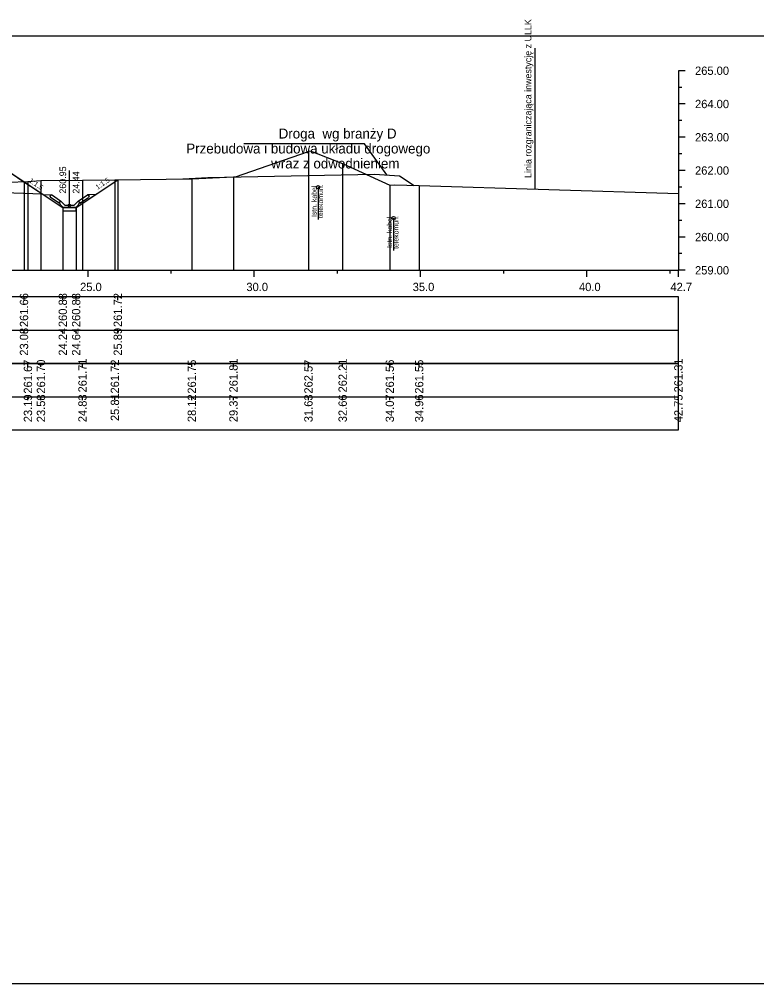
# Model space of a CAD drawing. Extents: x 6516023 to 6560129, y 5513077 to 5529206.
# Drawn here: x 6519436.15 to 6519458.32, y 5514518.16 to 5514547.15 of the extents above; entities that cross this region are included whole.
import ezdxf

# ---------------------------------------------------------------- set-up
doc = ezdxf.new("R2010")
doc.units = 0
for name, color, linetype in [('IR_default', 7, 'Continuous'), ('TOR_PRZEK_P-inne branze', 7, 'Continuous'), ('TOR_PRZEK_P-kable', 7, 'Continuous'), ('TOR_PRZEK_P-odwodnienie', 7, 'Continuous'), ('TOR_PRZEK_P-opisy', 7, 'Continuous'), ('TOR_PRZEK_P-schodkowanie+wymiana', 7, 'Continuous'), ('TOR_PRZEK_P-tabelka istniejace', 7, 'Continuous'), ('TOR_PRZEK_P-tabelka projektowane', 7, 'Continuous'), ('TOR_PRZEK_P-teren istniejacy', 7, 'Continuous'), ('TOR_PRZEK_P-uklad odniesienia', 7, 'Continuous'), ('TOR_PRZEK_P-warstwa ochronna II', 7, 'Continuous'), ('TOR_PS_T-granica PKP-projektowana', 7, 'Continuous'), ('TOR_RAMKI-ramka+tabelka 1', 7, 'Continuous')]:
    doc.layers.add(name, color=color, linetype=linetype)

msp = doc.modelspace()

# ---------------------------------------------------------------- linework, layer by layer
at = {"layer": 'IR_default'}
msp.add_lwpolyline([(6519435.868, 5514542.548), (6519436.287, 5514542.269), (6519436.287, 5514542.269), (6519436.717, 5514541.982), (6519436.718, 5514541.982), (6519437.455, 5514541.491), (6519437.593, 5514541.491), (6519437.855, 5514541.491), (6519438.056, 5514541.625), (6519438.44, 5514541.881), (6519438.533, 5514541.942), (6519439.107, 5514542.325)], dxfattribs=at)
at = {"layer": 'TOR_PRZEK_P-inne branze'}
for p, q in [((6519446.524, 5514543.407), (6519442.9, 5514543.407)), ((6519447.2, 5514542.473), (6519446.524, 5514543.407))]:
    msp.add_line(p, q, dxfattribs=at)
msp.add_lwpolyline([(6519441.061, 5514542.349), (6519441.064, 5514542.351), (6519441.815, 5514542.396), (6519444.32, 5514542.446), (6519446.825, 5514542.496), (6519447.576, 5514542.45), (6519448.014, 5514542.159)], dxfattribs=at)
at = {"layer": 'TOR_PRZEK_P-kable'}
for p, q in [((6519445.129, 5514542.103), (6519445.129, 5514541.129)), ((6519447.398, 5514541.175), (6519447.398, 5514540.201))]:
    msp.add_line(p, q, dxfattribs=at)
for centre in [(6519445.129, 5514542.103), (6519447.398, 5514541.175)]:
    msp.add_circle(centre, 0.05, dxfattribs=at)
at = {"layer": 'TOR_PRZEK_P-odwodnienie'}
for p, q in [((6519437.655, 5514541.561), (6519437.655, 5514542.605)), ((6519437.346, 5514541.62), (6519437.085, 5514541.794)), ((6519437.39, 5514541.686), (6519437.11, 5514541.873)), ((6519437.357, 5514541.636), (6519437.346, 5514541.62)), ((6519437.348, 5514541.656), (6519437.395, 5514541.68)), ((6519437.39, 5514541.686), (6519437.382, 5514541.674)), ((6519437.515, 5514541.561), (6519437.395, 5514541.68)), ((6519437.795, 5514541.561), (6519437.915, 5514541.68)), ((6519437.915, 5514541.68), (6519437.963, 5514541.656)), ((6519437.92, 5514541.686), (6519438.2, 5514541.873)), ((6519437.92, 5514541.686), (6519437.928, 5514541.674)), ((6519437.953, 5514541.636), (6519437.964, 5514541.62)), ((6519437.964, 5514541.62), (6519438.225, 5514541.794)), ((6519437.465, 5514541.491), (6519437.845, 5514541.491)), ((6519437.515, 5514541.561), (6519437.795, 5514541.561))]:
    msp.add_line(p, q, dxfattribs=at)
for points in [[(6519436.864, 5514541.885), (6519437.11, 5514541.873)], [(6519438.447, 5514541.885), (6519438.2, 5514541.873)], [(6519437.06, 5514541.847), (6519437.11, 5514541.873)], [(6519437.06, 5514541.847), (6519437.085, 5514541.794)], [(6519437.382, 5514541.674), (6519437.347, 5514541.655)], [(6519437.347, 5514541.655), (6519437.357, 5514541.636)], [(6519437.395, 5514541.561), (6519437.348, 5514541.656)], [(6519437.915, 5514541.561), (6519437.963, 5514541.656)], [(6519437.928, 5514541.674), (6519437.963, 5514541.655)], [(6519437.963, 5514541.655), (6519437.953, 5514541.636)], [(6519438.25, 5514541.847), (6519438.2, 5514541.873)], [(6519438.25, 5514541.847), (6519438.225, 5514541.794)], [(6519437.465, 5514541.491), (6519437.395, 5514541.561)], [(6519437.855, 5514541.491), (6519437.455, 5514541.491), (6519437.455, 5514541.391), (6519437.855, 5514541.391), (6519437.855, 5514541.491)], [(6519437.845, 5514541.491), (6519437.915, 5514541.561)], [(6519437.855, 5514541.491), (6519437.855, 5514541.491), (6519437.855, 5514541.491), (6519437.855, 5514541.49), (6519437.855, 5514541.491), (6519437.856, 5514541.49), (6519437.855, 5514541.491), (6519437.856, 5514541.491)]]:
    msp.add_lwpolyline(points, dxfattribs=at)
msp.add_circle((6519437.655, 5514541.561), 0.035, dxfattribs=at)
at = {"layer": 'TOR_PRZEK_P-schodkowanie+wymiana'}
msp.add_lwpolyline([(6519436.846, 5514541.897), (6519435.4, 5514541.95), (6519435.4, 5514541.407)], dxfattribs=at)
at = {"layer": 'TOR_PRZEK_P-tabelka istniejace'}
for p, q in [((6519436.406, 5514536.706), (6519436.406, 5514536.806)), ((6519436.798, 5514536.706), (6519436.798, 5514536.806)), ((6519438.047, 5514536.706), (6519438.047, 5514536.806)), ((6519439.021, 5514536.706), (6519439.021, 5514536.806)), ((6519441.333, 5514536.706), (6519441.333, 5514536.806)), ((6519442.586, 5514536.706), (6519442.586, 5514536.806)), ((6519444.84, 5514536.706), (6519444.84, 5514536.806)), ((6519445.869, 5514536.706), (6519445.869, 5514536.806)), ((6519447.286, 5514536.706), (6519447.286, 5514536.806)), ((6519448.168, 5514536.706), (6519448.168, 5514536.806)), ((6519455.963, 5514536.706), (6519455.963, 5514536.806)), ((6519362.163, 5514535.806), (6519455.963, 5514535.806)), ((6519436.406, 5514535.706), (6519436.406, 5514535.806)), ((6519436.798, 5514535.706), (6519436.798, 5514535.806)), ((6519438.047, 5514535.706), (6519438.047, 5514535.806)), ((6519439.021, 5514535.706), (6519439.021, 5514535.806)), ((6519441.333, 5514535.706), (6519441.333, 5514535.806)), ((6519442.586, 5514535.706), (6519442.586, 5514535.806)), ((6519444.84, 5514535.706), (6519444.84, 5514535.806)), ((6519445.869, 5514535.706), (6519445.869, 5514535.806)), ((6519447.286, 5514535.706), (6519447.286, 5514535.806)), ((6519448.168, 5514535.706), (6519448.168, 5514535.806)), ((6519455.963, 5514535.706), (6519455.963, 5514535.806))]:
    msp.add_line(p, q, dxfattribs=at)
for points in [[(6519444.84, 5514543.18), (6519444.84, 5514539.806), (6519444.84, 5514539.676), (6519444.84, 5514539.606)], [(6519445.869, 5514542.815), (6519445.869, 5514539.806), (6519445.869, 5514539.676), (6519445.869, 5514539.606)], [(6519436.406, 5514542.277), (6519436.406, 5514539.806), (6519436.406, 5514539.676), (6519436.406, 5514539.606)], [(6519436.798, 5514542.303), (6519436.798, 5514539.806), (6519436.798, 5514539.676), (6519436.798, 5514539.606)], [(6519438.047, 5514542.312), (6519438.047, 5514539.806), (6519438.047, 5514539.676), (6519438.047, 5514539.606)], [(6519439.021, 5514542.324), (6519439.021, 5514539.806), (6519439.021, 5514539.676), (6519439.021, 5514539.606)], [(6519441.333, 5514542.352), (6519441.333, 5514539.806), (6519441.333, 5514539.676), (6519441.333, 5514539.606)], [(6519442.586, 5514542.412), (6519442.586, 5514539.806), (6519442.586, 5514539.676), (6519442.586, 5514539.606)], [(6519447.286, 5514542.17), (6519447.286, 5514539.806), (6519447.286, 5514539.676), (6519447.286, 5514539.606)], [(6519448.168, 5514542.157), (6519448.168, 5514539.806), (6519448.168, 5514539.676), (6519448.168, 5514539.606)], [(6519455.963, 5514541.916), (6519455.963, 5514539.806), (6519455.963, 5514539.676), (6519455.963, 5514539.606)]]:
    msp.add_lwpolyline(points, dxfattribs=at)
msp.add_lwpolyline([(6519362.163, 5514536.806), (6519362.163, 5514534.806), (6519455.963, 5514534.806), (6519455.963, 5514536.806)], close=True, dxfattribs=at)
at = {"layer": 'TOR_PRZEK_P-tabelka projektowane'}
for p, q in [((6519436.288, 5514538.706), (6519436.288, 5514538.806)), ((6519437.455, 5514538.706), (6519437.455, 5514538.806)), ((6519437.855, 5514538.706), (6519437.855, 5514538.806)), ((6519439.107, 5514538.706), (6519439.107, 5514538.806)), ((6519362.163, 5514537.806), (6519455.963, 5514537.806)), ((6519436.288, 5514537.706), (6519436.288, 5514537.806)), ((6519437.455, 5514537.706), (6519437.455, 5514537.806)), ((6519437.855, 5514537.706), (6519437.855, 5514537.806)), ((6519439.107, 5514537.706), (6519439.107, 5514537.806))]:
    msp.add_line(p, q, dxfattribs=at)
for points in [[(6519436.288, 5514542.268), (6519436.288, 5514539.806), (6519436.288, 5514539.676), (6519436.288, 5514539.606)], [(6519439.107, 5514542.325), (6519439.107, 5514539.806), (6519439.107, 5514539.676), (6519439.107, 5514539.606)], [(6519437.455, 5514541.491), (6519437.455, 5514539.806), (6519437.455, 5514539.676), (6519437.455, 5514539.606)], [(6519437.855, 5514541.491), (6519437.855, 5514539.806), (6519437.855, 5514539.676), (6519437.855, 5514539.606)]]:
    msp.add_lwpolyline(points, dxfattribs=at)
msp.add_lwpolyline([(6519362.163, 5514538.806), (6519362.163, 5514536.806), (6519455.963, 5514536.806), (6519455.963, 5514538.806)], close=True, dxfattribs=at)
at = {"layer": 'TOR_PRZEK_P-teren istniejacy'}
msp.add_lwpolyline([(6519435.215, 5514542.231), (6519436.406, 5514542.277), (6519436.798, 5514542.303), (6519438.047, 5514542.312), (6519439.021, 5514542.324), (6519441.333, 5514542.352), (6519442.586, 5514542.412), (6519442.645, 5514542.419), (6519444.84, 5514543.18), (6519444.89, 5514543.196), (6519445.869, 5514542.815), (6519447.286, 5514542.17), (6519447.423, 5514542.176), (6519448.168, 5514542.157), (6519455.963, 5514541.916)], dxfattribs=at)
at = {"layer": 'TOR_PRZEK_P-uklad odniesienia'}
for p, q in [((6519455.963, 5514545.606), (6519455.963, 5514539.606)), ((6519456.163, 5514545.606), (6519455.963, 5514545.606)), ((6519456.063, 5514545.106), (6519455.963, 5514545.106)), ((6519456.163, 5514544.606), (6519455.963, 5514544.606)), ((6519456.063, 5514544.106), (6519455.963, 5514544.106)), ((6519456.163, 5514543.606), (6519455.963, 5514543.606)), ((6519456.063, 5514543.106), (6519455.963, 5514543.106)), ((6519456.163, 5514542.606), (6519455.963, 5514542.606)), ((6519456.063, 5514542.106), (6519455.963, 5514542.106)), ((6519456.163, 5514541.606), (6519455.963, 5514541.606)), ((6519456.063, 5514541.106), (6519455.963, 5514541.106)), ((6519456.163, 5514540.606), (6519455.963, 5514540.606)), ((6519456.063, 5514540.106), (6519455.963, 5514540.106)), ((6519365.963, 5514539.606), (6519455.963, 5514539.606)), ((6519438.213, 5514539.406), (6519438.213, 5514539.606)), ((6519440.713, 5514539.506), (6519440.713, 5514539.606)), ((6519443.213, 5514539.406), (6519443.213, 5514539.606)), ((6519445.713, 5514539.506), (6519445.713, 5514539.606)), ((6519448.213, 5514539.406), (6519448.213, 5514539.606)), ((6519450.713, 5514539.506), (6519450.713, 5514539.606)), ((6519453.213, 5514539.406), (6519453.213, 5514539.606)), ((6519455.713, 5514539.506), (6519455.713, 5514539.606)), ((6519455.963, 5514539.406), (6519455.963, 5514539.606)), ((6519456.163, 5514539.606), (6519455.963, 5514539.606))]:
    msp.add_line(p, q, dxfattribs=at)
at = {"layer": 'TOR_PRZEK_P-warstwa ochronna II'}
msp.add_lwpolyline([(6519435.648, 5514542.694), (6519436.288, 5514542.268), (6519437.455, 5514541.491), (6519437.855, 5514541.491), (6519439.107, 5514542.325)], dxfattribs=at)
at = {"layer": 'TOR_PS_T-granica PKP-projektowana'}
msp.add_line((6519451.657, 5514542.049), (6519451.657, 5514546.289), dxfattribs=at)
at = {"layer": 'TOR_RAMKI-ramka+tabelka 1'}
msp.add_lwpolyline([(6519359.513, 5514546.656), (6519607.013, 5514546.656), (6519607.013, 5514518.156), (6519359.513, 5514518.156)], close=True, dxfattribs=at)

# ---------------------------------------------------------------- texts
at = {"layer": 'TOR_PRZEK_P-inne branze'}
for s, p in [('Droga  wg branży D', (6519443.944, 5514543.568)), ('Przebudowa i budowa układu drogowego', (6519441.167, 5514543.118)), ('wraz z odwodnieniem ', (6519443.719, 5514542.668))]:
    msp.add_text(s, height=0.3, dxfattribs=at).set_placement(p)
at = {"layer": 'TOR_PRZEK_P-kable'}
for s, height, p in [('Istn. kabel', 0.14999, (6519445.085, 5514541.206)), ('telekomun.', 0.15, (6519445.279, 5514541.177)), ('Istn. kabel', 0.14999, (6519447.354, 5514540.277)), ('telekomun.', 0.15, (6519447.548, 5514540.249))]:
    msp.add_text(s, height=height, rotation=90.0511, dxfattribs=at).set_placement(p)
at = {"layer": 'TOR_PRZEK_P-odwodnienie'}
for s, p in [('260.95', (6519437.555, 5514541.911)), ('24.44', (6519437.955, 5514541.911))]:
    msp.add_text(s, height=0.2, rotation=90, dxfattribs=at).set_placement(p)
at = {"layer": 'TOR_PRZEK_P-opisy'}
for rotation, p in [(325.9299, (6519436.421, 5514542.268)), (34.0701, (6519438.501, 5514542.024))]:
    msp.add_text('1:1,5', height=0.15, rotation=rotation, dxfattribs=at).set_placement(p)
at = {"layer": 'TOR_PRZEK_P-tabelka istniejace'}
for s, p in [('261.67', (6519436.531, 5514535.898)), ('261.70', (6519436.923, 5514535.898)), ('261.71', (6519438.172, 5514535.933)), ('261.72', (6519439.146, 5514535.9)), ('261.75', (6519441.458, 5514535.897)), ('261.81', (6519442.711, 5514535.933)), ('262.57', (6519444.965, 5514535.898)), ('262.21', (6519445.994, 5514535.933)), ('261.56', (6519447.411, 5514535.898)), ('261.55', (6519448.293, 5514535.897)), ('261.31', (6519456.088, 5514535.933)), ('23.19', (6519436.531, 5514535.038)), ('23.58', (6519436.923, 5514535.038)), ('24.83', (6519438.172, 5514535.038)), ('25.81', (6519439.146, 5514535.073)), ('28.12', (6519441.458, 5514535.04)), ('29.37', (6519442.711, 5514535.038)), ('31.63', (6519444.965, 5514535.038)), ('32.66', (6519445.994, 5514535.038)), ('34.07', (6519447.411, 5514535.038)), ('34.96', (6519448.293, 5514535.038)), ('42.75', (6519456.088, 5514535.037))]:
    msp.add_text(s, height=0.25, rotation=90, dxfattribs=at).set_placement(p)
at = {"layer": 'TOR_PRZEK_P-tabelka projektowane'}
for s, p in [('261.66', (6519436.413, 5514537.898)), ('260.88', (6519437.58, 5514537.898)), ('260.88', (6519437.98, 5514537.898)), ('261.72', (6519439.232, 5514537.9)), ('23.08', (6519436.413, 5514537.038)), ('24.24', (6519437.58, 5514537.039)), ('24.64', (6519437.98, 5514537.039)), ('25.89', (6519439.232, 5514537.038))]:
    msp.add_text(s, height=0.25, rotation=90, dxfattribs=at).set_placement(p)
at = {"layer": 'TOR_PRZEK_P-uklad odniesienia'}
for s, p in [('265.00', (6519456.463, 5514545.481)), ('264.00', (6519456.463, 5514544.481)), ('263.00', (6519456.463, 5514543.481)), ('262.00', (6519456.463, 5514542.481)), ('261.00', (6519456.463, 5514541.481)), ('260.00', (6519456.463, 5514540.481)), ('259.00', (6519456.463, 5514539.481)), ('25.0', (6519437.974, 5514538.981)), ('30.0', (6519442.974, 5514538.981)), ('35.0', (6519447.974, 5514538.981)), ('40.0', (6519452.974, 5514538.981)), ('42.7', (6519455.724, 5514538.981))]:
    msp.add_text(s, height=0.25, dxfattribs=at).set_placement(p)
at = {"layer": 'TOR_PS_T-granica PKP-projektowana'}
msp.add_text('Linia rozgraniczająca inwestycję z ULLK', height=0.2, rotation=90.0511, dxfattribs=at).set_placement((6519451.546, 5514542.384))

doc.saveas('drawing.dxf')
